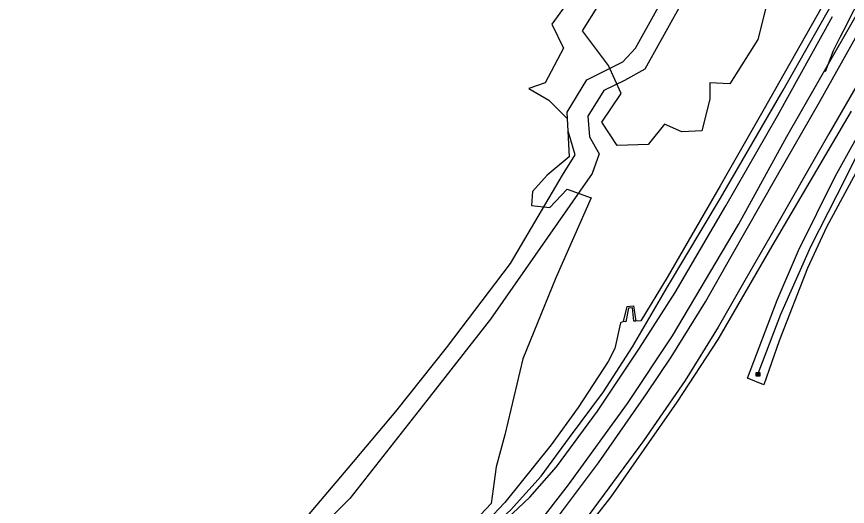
# Model space of a CAD drawing. Extents: x 1901471 to 1963503, y 756461 to 799997.
# Drawn here: x 1910999 to 1911554, y 761599 to 761926 of the extents above; entities that cross this region are included whole.
import ezdxf

# ---------------------------------------------------------------- set-up
doc = ezdxf.new("R2010")
doc.units = 0
for name, color, linetype in [('RD_DTM_BkLn1', 7, 'Continuous'), ('RD_EX_Bldg', 7, 'Continuous'), ('RD_EX_DR_ErosCtrl', 7, 'Continuous'), ('RD_EX_DR_Inlet', 7, 'Continuous'), ('RD_EX_H2O', 7, 'Continuous'), ('RD_EX_Road', 7, 'Continuous'), ('RD_EX_VEG', 7, 'Continuous'), ('RD_HC_Cl', 7, 'Continuous')]:
    doc.layers.add(name, color=color, linetype=linetype)

# ---------------------------------------------------------------- blocks, each defined once
blk = doc.blocks.new('DI')
at = {"layer": 'RD_EX_DR_Inlet'}
for p, q in [((-2.5, 0.9), (2.5, 0.9)), ((-0.8, 2.6), (-0.8, -2.4)), ((0.9, 2.6), (0.9, -2.4)), ((-2.5, -0.8), (2.5, -0.8))]:
    blk.add_line(p, q, dxfattribs=at)
blk.add_lwpolyline([(-2.5, -2.4), (-2.5, 2.6), (2.5, 2.6), (2.5, -2.4)], close=True, dxfattribs=at)

msp = doc.modelspace()

# ---------------------------------------------------------------- linework, layer by layer
at = {"layer": 'RD_DTM_BkLn1'}
msp.add_lwpolyline([(1911539.03, 761889.26), (1911542.52, 761898.62), (1911544.33, 761903.46), (1911548.86, 761912.36), (1911553.39, 761921.26), (1911555.76, 761925.91), (1911560.46, 761934.72)], dxfattribs=at)
at = {"layer": 'RD_EX_Bldg'}
msp.add_lwpolyline([(1911403.99, 761722.29), (1911406.52, 761732.51), (1911410.76, 761732.74), (1911412.37, 761722.52), (1911410.99, 761722.52), (1911410.08, 761731.47), (1911407.32, 761731.36), (1911405.6, 761722.18)], close=True, dxfattribs=at)
at = {"layer": 'RD_EX_DR_ErosCtrl'}
for points in [[(1911682.72, 762037.87), (1911659.72, 762000.13), (1911613.51, 761911.34), (1911584.65, 761860.59), (1911578.8, 761857.97), (1911568.51, 761838.6), (1911539.65, 761785.43), (1911526.94, 761758.08), (1911507.97, 761709.55), (1911497.85, 761680.1), (1911486.78, 761684.53), (1911506.76, 761736.59), (1911520.89, 761769.89), (1911545.51, 761819.23), (1911569.72, 761862.91), (1911606.04, 761926.18), (1911611.69, 761923.96), (1911627.23, 761950.39), (1911653.26, 761999.73), (1911677.48, 762041.6)], [(1911543.59, 761945.28), (1911498, 761864.44), (1911468.6, 761812.99), (1911433.23, 761751.83), (1911415.54, 761722.81), (1911412.37, 761722.55)], [(1911022.66, 761374.9), (1911059.29, 761399.56), (1911121.07, 761442.41), (1911179.61, 761477.54), (1911214.74, 761501.08), (1911238.66, 761516.03), (1911255.1, 761520.52), (1911262.32, 761521.26), (1911262.32, 761529.98), (1911249.62, 761527.99), (1911251.11, 761530.73), (1911271.29, 761546.18), (1911306.92, 761572.46), (1911341.55, 761605.09), (1911359.23, 761625.4), (1911386.64, 761662.52), (1911414.79, 761704.5), (1911438.46, 761741.86), (1911472.34, 761799.54), (1911506.97, 761859.7), (1911543.59, 761926.09)], [(1911403.99, 761722.29), (1911402.08, 761721.56), (1911398.35, 761704.37), (1911393.86, 761695.65), (1911373.68, 761665.01), (1911355.75, 761639.97), (1911324.85, 761601.61), (1911309.41, 761585.16), (1911277.77, 761559.38), (1911246.88, 761534.22), (1911209.51, 761508.18), (1911158.69, 761476.54), (1911124.56, 761455.74), (1911075.98, 761426.35), (1911017.43, 761388.35)]]:
    msp.add_lwpolyline(points, dxfattribs=at)
at = {"layer": 'RD_EX_H2O'}
for points in [[(1910997.26, 761364.49), (1911008.97, 761373.71), (1911032.39, 761391.39), (1911088.69, 761427.27), (1911162.43, 761472.61), (1911213.25, 761505), (1911242.15, 761525.8), (1911267.07, 761546.97), (1911304.19, 761574.63), (1911328.6, 761596.43), (1911349.03, 761619.1), (1911367.96, 761645.01), (1911390.63, 761675.52), (1911410.06, 761705.54), (1911433.48, 761745.65), (1911468.86, 761804.82), (1911510.71, 761876.94), (1911550.57, 761947.57)], [(1911494.02, 761687.61), (1911509.22, 761727.22), (1911529.15, 761772.56), (1911546.83, 761806.94), (1911566.27, 761845.43), (1911606.38, 761910.57)]]:
    msp.add_lwpolyline(points, dxfattribs=at)
at = {"layer": 'RD_EX_Road'}
for points in [[(1910898.94, 761357.26), (1911013.77, 761423.82), (1911036.92, 761436.74), (1911066.07, 761465.51), (1911100.08, 761499.52), (1911131.16, 761529.87), (1911190.4, 761589.48), (1911220.02, 761624.4), (1911251.95, 761662.39), (1911285.85, 761704.85), (1911328.63, 761761.17), (1911363.37, 761820.05), (1911371.79, 761833.76), (1911367.03, 761849.49), (1911366.3, 761862.1), (1911379.47, 761883.68), (1911403.6, 761895.75), (1911412.01, 761904.89), (1911472.35, 762013.5)], [(1911457.36, 761961.02), (1911418.23, 761890.99), (1911404.7, 761883.31), (1911390.8, 761876.73), (1911380.2, 761859.54), (1911381.29, 761845.65), (1911387.88, 761834.31), (1911383.12, 761821.33), (1911315.1, 761723.87), (1911270.12, 761666.46), (1911221.12, 761604.1), (1911182.72, 761565.34), (1911128.6, 761513.05), (1911103, 761491.47), (1911088.01, 761473.92), (1911075.21, 761462.58), (1911071.28, 761455.93), (1911085.81, 761464.04), (1911102.64, 761467.34), (1911113.97, 761463.31), (1911116.9, 761455.63)], [(1910619.64, 761064.26), (1910795.9, 761160.1), (1910951.25, 761248.47), (1911009.83, 761281.54), (1911049, 761306.23), (1911104.95, 761348.19), (1911167.81, 761399.54), (1911216.52, 761444.13), (1911267.54, 761494.16), (1911328.1, 761562.78), (1911367.26, 761613.3), (1911406.76, 761667.61), (1911436.71, 761712.86), (1911480.81, 761787.08), (1911513.07, 761845.99), (1911563.75, 761934.03)], [(1910969.97, 761249.59), (1911022.05, 761281.37), (1911061.7, 761307.6), (1911110.48, 761344.24), (1911155.76, 761380.68), (1911195.21, 761414.98), (1911232.91, 761450.44), (1911260.71, 761477.65), (1911300.35, 761520.31), (1911327.75, 761551.89), (1911355.16, 761585.22), (1911387.22, 761628.08), (1911419.29, 761674.04), (1911435.81, 761698.53), (1911458.74, 761735.45), (1911476.04, 761765.77), (1911505.97, 761818.53), (1911535.12, 761869.35), (1911561.16, 761915.51)], [(1911571.66, 761900.55), (1911541.34, 761847.78), (1911501.81, 761778.81), (1911485.01, 761749.77), (1911467.26, 761718.7), (1911445.18, 761682.95), (1911417.35, 761642.76), (1911374.16, 761584.1), (1911337.45, 761538.63), (1911306.02, 761502.16), (1911272.43, 761467.01), (1911239.08, 761433.66), (1911205.97, 761403.79), (1911169.26, 761371.4), (1911135.91, 761343.93), (1911104.48, 761319.7), (1911085.29, 761305.78), (1911040.18, 761274.23), (1911015.23, 761257.91), (1910981.64, 761237.64)], [(1911556.18, 761862.78), (1911503.19, 761772.76), (1911466.99, 761710.39), (1911439.67, 761668.59), (1911395.57, 761605.24), (1911343.24, 761538.59), (1911282.68, 761471.94), (1911234.63, 761424.55), (1911168.8, 761365.8), (1911119.58, 761325.98), (1911093.79, 761307.66), (1911066.44, 761289.61), (1911066.77, 761285.99), (1911068.42, 761284.34), (1911070.29, 761282.94), (1911179.09, 761346.73), (1911259.36, 761393.96), (1911359.92, 761454.31), (1911445.23, 761507.04), (1911565.63, 761583.72)]]:
    msp.add_lwpolyline(points, dxfattribs=at)
at = {"layer": 'RD_EX_VEG'}
for points in [[(1911505.98, 761959.6), (1911493.76, 761910.73), (1911475.11, 761881.15), (1911461.61, 761881.79), (1911461.61, 761870.86), (1911456.47, 761849.64), (1911442.96, 761849), (1911431.39, 761854.14), (1911420.46, 761840.64), (1911399.88, 761840), (1911389.59, 761855.43), (1911402.45, 761874.72), (1911394.09, 761893.37), (1911376.73, 761916.52), (1911387.66, 761933.88)], [(1911365.15, 761933.24), (1911356.15, 761921.02), (1911363.87, 761904.94), (1911351.65, 761881.79), (1911340.72, 761877.93), (1911354.22, 761870.22), (1911366.44, 761858), (1911367.73, 761832.28), (1911352.94, 761820.06), (1911343.29, 761809.13), (1911342.65, 761799.81), (1911354.86, 761798.52), (1911366.44, 761810.74), (1911382.52, 761804.95), (1911358.72, 761751.58), (1911336.86, 761697.56), (1911324.64, 761646.76), (1911318.85, 761625.22), (1911315.64, 761600.78), (1911290.56, 761574.42)]]:
    msp.add_lwpolyline(points, dxfattribs=at)
at = {"layer": 'RD_HC_Cl'}
for centre, radius, start, end in [((1905408.25, 771170.65), 11414.07, 290.89447, 304.008825), ((1905390.19, 771086.47), 11384.37, 290.903407, 304.008529), ((1905358.49, 771272.41), 11611.54, 290.901971, 304.0171)]:
    msp.add_arc(centre, radius, start, end, dxfattribs=at)

# ---------------------------------------------------------------- block references
at = {"layer": 'RD_EX_DR_Inlet', "xscale": 0.5039370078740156, "yscale": 0.5039370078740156}
msp.add_blockref('DI', (1911493.85, 761687.09), dxfattribs=at)

doc.saveas('drawing.dxf')
